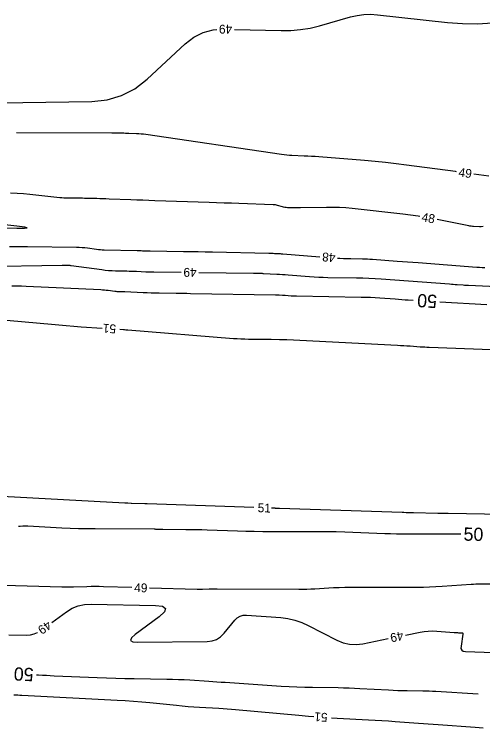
# Model space of a CAD drawing. Extents: x 2384780 to 2405861, y 547869 to 573706.
# Drawn here: x 2392015.3 to 2392121.2, y 552624.2 to 552785.6 of the extents above; entities that cross this region are included whole.
import ezdxf

# ---------------------------------------------------------------- set-up
doc = ezdxf.new("R2010")
doc.units = 0
doc.layers.add('Old_Level_60', color=7, linetype='Continuous')
doc.layers.add('Old_Level_61', color=7, linetype='Continuous')

msp = doc.modelspace()

# ---------------------------------------------------------------- linework, layer by layer
at = {"layer": 'Old_Level_60'}
for points in [[(2392065.033, 552782.1385), (2392075.5615, 552781.86125), (2392077.77425, 552781.886), (2392079.96625, 552782.07775), (2392082.137, 552782.43625), (2392084.287, 552782.96175), (2392091.27525, 552784.951), (2392092.779, 552785.30225), (2392094.29525, 552785.50425), (2392095.82375, 552785.55675), (2392097.365, 552785.45975), (2392113.2025, 552783.701), (2392116.5935, 552783.43825), (2392119.979, 552783.40425), (2392123.35925, 552783.59875)], [(2392006.68725, 552765.44775), (2392032.7885, 552765.8515), (2392036.27375, 552766.20725), (2392039.5175, 552767.16275), (2392042.52025, 552768.7185), (2392045.28175, 552770.87425), (2392053.90825, 552778.89625), (2392055.84125, 552780.392), (2392057.94275, 552781.4415), (2392060.21325, 552782.0445), (2392061.037, 552782.0975)], [(2392115.221, 552749.92675), (2392114.99575, 552749.9575), (2392103.95225, 552751.453), (2392101.584, 552751.757), (2392099.21225, 552752.0285), (2392096.837, 552752.26725), (2392094.45825, 552752.47325), (2392084.1, 552753.29875), (2392083.2665, 552753.3605), (2392082.43225, 552753.41325), (2392081.5975, 552753.45675), (2392080.76225, 552753.491), (2392078.033, 552753.58775), (2392077.449, 552753.6165), (2392076.86625, 552753.6615), (2392076.28525, 552753.72275), (2392075.7055, 552753.8), (2392044.97275, 552758.334), (2392044.45075, 552758.40375), (2392043.9275, 552758.4595), (2392043.403, 552758.50075), (2392042.877, 552758.528), (2392041.157, 552758.59375), (2392040.7885, 552758.6065), (2392040.41975, 552758.61625), (2392040.051, 552758.62325), (2392039.68225, 552758.6275), (2392038.4205, 552758.637), (2392038.15025, 552758.639), (2392037.88, 552758.641), (2392037.6095, 552758.64275), (2392037.33925, 552758.64425), (2392015.7755, 552758.76975)], [(2392122.55425, 552748.93375), (2392119.185, 552749.39)], [(2392106.91175, 552739.81025), (2392106.549, 552739.86975), (2392104.8215, 552740.116), (2392103.08875, 552740.32625), (2392091.621, 552741.59625), (2392090.186, 552741.73175), (2392088.749, 552741.82075), (2392087.30975, 552741.863), (2392085.8685, 552741.8585), (2392079.952, 552741.74475), (2392079.54475, 552741.7395), (2392079.13775, 552741.73975), (2392078.73075, 552741.74525), (2392078.32375, 552741.75625), (2392076.994, 552741.80075), (2392076.71075, 552741.81925), (2392076.43, 552741.85575), (2392076.1525, 552741.90975), (2392075.87775, 552741.982), (2392074.77375, 552742.30925), (2392074.536, 552742.37175), (2392074.2955, 552742.41875), (2392074.05275, 552742.45025), (2392073.8075, 552742.4665), (2392066.017, 552742.736), (2392064.34775, 552742.79325), (2392062.67825, 552742.85025), (2392061.009, 552742.9065), (2392059.3395, 552742.962), (2392046.99575, 552743.37125), (2392045.6445, 552743.417), (2392044.29325, 552743.4645), (2392042.94225, 552743.514), (2392041.59125, 552743.56525), (2392036.67825, 552743.755), (2392035.98225, 552743.78075), (2392035.28625, 552743.80375), (2392034.59025, 552743.8245), (2392033.894, 552743.84275), (2392031.6195, 552743.898), (2392031.132, 552743.90875), (2392030.6445, 552743.917), (2392030.157, 552743.92275), (2392029.6695, 552743.926), (2392027.44775, 552743.9355), (2392026.972, 552743.94375), (2392026.497, 552743.96425), (2392026.02275, 552743.99725), (2392025.549, 552744.0425), (2392018.793, 552744.7785), (2392017.34425, 552744.92125), (2392015.8935, 552745.03375), (2392014.44075, 552745.1165)], [(2392121.2275, 552737.509), (2392120.82675, 552737.489), (2392120.424, 552737.49575), (2392119.1045, 552737.561), (2392118.82225, 552737.58), (2392118.5415, 552737.60925), (2392118.26175, 552737.6485), (2392117.9835, 552737.698), (2392110.84775, 552739.09975)], [(2392010.3455, 552737.274), (2392015.84625, 552737.19525), (2392017.60425, 552737.1975), (2392018.19475, 552737.2715), (2392017.61775, 552737.4175), (2392015.87325, 552737.63525), (2392005.42225, 552738.7735)], [(2392014.1945, 552733.04975), (2392015.55625, 552733.0565), (2392016.918, 552733.05275), (2392018.27975, 552733.0385), (2392029.33225, 552732.88), (2392029.95775, 552732.8615), (2392030.582, 552732.8235), (2392031.2045, 552732.7665), (2392031.82575, 552732.69025), (2392033.8525, 552732.40925), (2392034.28725, 552732.3555), (2392034.723, 552732.31425), (2392035.15975, 552732.28575), (2392035.59775, 552732.26975), (2392043.06825, 552732.10525), (2392043.3575, 552732.098), (2392043.6465, 552732.08925), (2392043.9355, 552732.07875), (2392044.2245, 552732.06675), (2392045.1685, 552732.02475), (2392045.37075, 552732.0165), (2392045.573, 552732.01), (2392045.7755, 552732.005), (2392045.978, 552732.00175), (2392053.55025, 552731.91125), (2392055.17275, 552731.88975), (2392056.7955, 552731.86425), (2392058.418, 552731.8345), (2392060.04025, 552731.80075), (2392072.80825, 552731.51875), (2392073.1255, 552731.5105), (2392073.4425, 552731.4995), (2392073.75975, 552731.48625), (2392074.0765, 552731.4705), (2392075.11175, 552731.41475), (2392075.3335, 552731.402), (2392075.55525, 552731.38825), (2392075.77675, 552731.37325), (2392075.99825, 552731.357), (2392084.3455, 552730.71825)], [(2392088.334, 552730.415), (2392088.874, 552730.37775), (2392089.6855, 552730.33375), (2392090.49725, 552730.302), (2392091.30975, 552730.28225), (2392093.96475, 552730.2375), (2392094.53325, 552730.224), (2392095.10175, 552730.20225), (2392095.66975, 552730.17275), (2392096.2375, 552730.13525), (2392101.7995, 552729.72775), (2392102.99125, 552729.64), (2392104.183, 552729.55175), (2392105.37475, 552729.46275), (2392106.5665, 552729.37325), (2392119.83925, 552728.3715), (2392120.442, 552728.328), (2392121.045, 552728.289), (2392121.64825, 552728.25425)], [(2392007.5485, 552728.485), (2392026.06125, 552728.7925), (2392026.266, 552728.795), (2392026.471, 552728.79625), (2392026.676, 552728.7955), (2392026.881, 552728.7935), (2392027.55025, 552728.78375), (2392027.69375, 552728.7795), (2392027.8365, 552728.771), (2392027.97925, 552728.75775), (2392028.1215, 552728.74025), (2392035.036, 552727.78225), (2392035.80925, 552727.6865), (2392036.58425, 552727.61325), (2392037.36125, 552727.5625), (2392038.13975, 552727.534), (2392040.6865, 552727.478), (2392041.232, 552727.4645), (2392041.7775, 552727.44775), (2392042.323, 552727.428), (2392042.86825, 552727.40525), (2392044.97575, 552727.31125), (2392045.42725, 552727.293), (2392045.879, 552727.2785), (2392046.33075, 552727.2675), (2392046.78275, 552727.26025), (2392053.00825, 552727.18575)], [(2392057.008, 552727.138), (2392069.31675, 552726.991), (2392069.544, 552726.988), (2392069.771, 552726.98425), (2392069.998, 552726.98025), (2392070.225, 552726.9755), (2392070.9665, 552726.959), (2392071.1255, 552726.955), (2392071.28425, 552726.9495), (2392071.443, 552726.94275), (2392071.60175, 552726.935), (2392074.585, 552726.774), (2392075.224, 552726.73775), (2392075.863, 552726.698), (2392076.5015, 552726.6545), (2392077.14, 552726.6075), (2392081.9955, 552726.236), (2392083.0365, 552726.164), (2392084.078, 552726.10775), (2392085.12025, 552726.06675), (2392086.16325, 552726.0415), (2392092.65925, 552725.93225), (2392094.051, 552725.899), (2392095.4415, 552725.846), (2392096.83125, 552725.77375), (2392098.22025, 552725.68175), (2392113.641, 552724.552), (2392114.06725, 552724.5205), (2392114.49375, 552724.489), (2392114.92, 552724.457), (2392115.3465, 552724.425), (2392116.73925, 552724.32), (2392117.03775, 552724.2985), (2392117.3365, 552724.279), (2392117.63525, 552724.262), (2392117.934, 552724.24675), (2392124.28875, 552723.948)], [(2392010.8725, 552716.589), (2392023.67575, 552715.417), (2392025.34775, 552715.26875), (2392027.02025, 552715.1305), (2392028.6935, 552715.002), (2392030.3675, 552714.883), (2392035.12975, 552714.55925)], [(2392039.1205, 552714.28775), (2392039.96725, 552714.23), (2392040.2045, 552714.2135), (2392040.44175, 552714.19625), (2392040.679, 552714.17825), (2392040.916, 552714.1595), (2392064.8145, 552712.23075), (2392065.65975, 552712.17), (2392066.50575, 552712.124), (2392067.3525, 552712.093), (2392068.2, 552712.0765), (2392070.995, 552712.04725), (2392071.5755, 552712.041), (2392072.156, 552712.035), (2392072.7365, 552712.02875), (2392073.317, 552712.02275), (2392075.2135, 552712.00275), (2392075.61975, 552711.9965), (2392076.026, 552711.986), (2392076.432, 552711.97175), (2392076.838, 552711.953), (2392101.89425, 552710.6835), (2392102.6045, 552710.64575), (2392103.3145, 552710.60475), (2392104.02425, 552710.56025), (2392104.73375, 552710.5125), (2392107.05125, 552710.3505), (2392107.548, 552710.31775), (2392108.04475, 552710.28875), (2392108.542, 552710.26375), (2392109.03925, 552710.2425), (2392135.053, 552709.23325)], [(2392069.42375, 552673.94975), (2392045.26875, 552674.775), (2392045.21, 552674.777), (2392045.15125, 552674.779), (2392045.0925, 552674.781), (2392045.03375, 552674.78325), (2392044.76, 552674.793), (2392044.75975, 552674.793), (2392044.7595, 552674.793), (2392044.7595, 552674.793), (2392044.75925, 552674.793), (2392044.7585, 552674.793), (2392044.75825, 552674.793), (2392044.75825, 552674.793), (2392044.758, 552674.793), (2392044.758, 552674.793), (2392041.731, 552674.901), (2392041.727, 552674.901), (2392041.723, 552674.90125), (2392041.71925, 552674.90125), (2392041.71525, 552674.90125), (2392041.7025, 552674.90125), (2392041.69975, 552674.90125), (2392041.697, 552674.9015), (2392041.69425, 552674.9015), (2392041.6915, 552674.90175), (2392040.92875, 552674.94025), (2392040.76525, 552674.9485), (2392040.60175, 552674.95675), (2392040.4385, 552674.96525), (2392040.275, 552674.974), (2392012.4865, 552676.44225)], [(2392138.076, 552672.14225), (2392113.33875, 552672.6095), (2392113.10375, 552672.61375), (2392112.86875, 552672.6175), (2392112.63375, 552672.62075), (2392112.39875, 552672.6235), (2392111.63125, 552672.63175), (2392111.46675, 552672.63375), (2392111.30225, 552672.636), (2392111.13775, 552672.63875), (2392110.97325, 552672.6415), (2392105.51025, 552672.7465), (2392105.34375, 552672.75), (2392105.1775, 552672.7535), (2392105.01125, 552672.757), (2392104.84475, 552672.761), (2392104.3015, 552672.77375), (2392104.18525, 552672.77725), (2392104.069, 552672.78225), (2392103.95275, 552672.7885), (2392103.8365, 552672.796), (2392103.35925, 552672.83025), (2392103.257, 552672.837), (2392103.15475, 552672.84275), (2392103.0525, 552672.84775), (2392102.95, 552672.85175), (2392075.2035, 552673.77675), (2392075.17025, 552673.77775), (2392075.137, 552673.77775), (2392075.104, 552673.77725), (2392075.07075, 552673.776), (2392074.96225, 552673.771), (2392074.939, 552673.77), (2392074.91575, 552673.7695), (2392074.8925, 552673.7695), (2392074.86925, 552673.76975), (2392074.52475, 552673.77725), (2392074.451, 552673.779), (2392074.37725, 552673.781), (2392074.30325, 552673.783), (2392074.2295, 552673.7855), (2392073.4215, 552673.81325)], [(2392123.23, 552656.61625), (2392120.70925, 552656.612), (2392120.1695, 552656.6065), (2392119.62975, 552656.59225), (2392119.0905, 552656.569), (2392118.5515, 552656.53675), (2392111.977, 552656.08825), (2392110.56775, 552656.0045), (2392109.15775, 552655.94475), (2392107.74675, 552655.9095), (2392106.33525, 552655.89875), (2392092.60575, 552655.9105), (2392091.311, 552655.902), (2392090.01675, 552655.8745), (2392088.72325, 552655.82775), (2392087.43025, 552655.76225), (2392083.20725, 552655.51625), (2392082.302, 552655.471), (2392081.3965, 552655.44), (2392080.49075, 552655.42375), (2392079.5845, 552655.42175), (2392061.08925, 552655.5325), (2392060.641, 552655.533), (2392060.193, 552655.5285), (2392059.74475, 552655.5195), (2392059.29675, 552655.5055), (2392057.83325, 552655.45275), (2392057.51975, 552655.444), (2392057.206, 552655.4405), (2392056.8925, 552655.44175), (2392056.57875, 552655.44825), (2392045.86375, 552655.75325)], [(2392041.86525, 552655.86725), (2392035.419, 552656.051), (2392034.48425, 552656.07075), (2392033.54925, 552656.0775), (2392032.61425, 552656.07075), (2392031.67925, 552656.0505), (2392028.62525, 552655.963), (2392027.97075, 552655.94875), (2392027.31625, 552655.944), (2392026.66175, 552655.94825), (2392026.0075, 552655.96175), (2392010.23175, 552656.40025)], [(2392023.775, 552647.986), (2392027.051, 552650.3705), (2392028.3385, 552651.163), (2392029.69975, 552651.72), (2392031.135, 552652.04125), (2392032.64425, 552652.12725), (2392047.17475, 552651.82825), (2392048.781, 552651.636), (2392049.4535, 552651.14425), (2392049.1925, 552650.353), (2392047.99775, 552649.2625), (2392042.5705, 552645.21075), (2392041.73425, 552644.453), (2392041.5515, 552643.91625), (2392042.0225, 552643.60025), (2392043.14675, 552643.50525), (2392058.87075, 552643.672), (2392059.9895, 552643.7965), (2392061.00025, 552644.1455), (2392061.903, 552644.7185), (2392062.6975, 552645.516), (2392065.11675, 552648.48725), (2392065.67275, 552649.037), (2392066.30375, 552649.412), (2392067.01, 552649.61275), (2392067.79125, 552649.63925), (2392075.48925, 552649.06725), (2392077.1165, 552648.86525), (2392078.69875, 552648.5045), (2392080.23625, 552647.98475), (2392081.729, 552647.306), (2392088.19625, 552643.97175), (2392089.6, 552643.385), (2392091.03925, 552643.0545), (2392092.514, 552642.97975), (2392094.0245, 552643.161), (2392099.7965, 552644.3285)], [(2392014.02, 552645.1385), (2392018.074, 552645.112), (2392018.92175, 552645.171), (2392019.72825, 552645.35925), (2392020.49275, 552645.6765), (2392020.50575, 552645.6845)], [(2392103.717, 552645.12175), (2392106.9805, 552645.78175), (2392107.918, 552645.93825), (2392108.8595, 552646.02875), (2392109.80525, 552646.0535), (2392110.75475, 552646.0125), (2392114.73075, 552645.70375), (2392114.9635, 552645.68675), (2392115.19625, 552645.67225), (2392115.429, 552645.66), (2392115.66225, 552645.64975), (2392116.42375, 552645.62075), (2392116.56325, 552645.59525), (2392116.65525, 552645.531), (2392116.69975, 552645.428), (2392116.69675, 552645.28625), (2392116.2525, 552642.60375), (2392116.242, 552642.098), (2392116.40075, 552641.73075), (2392116.729, 552641.502), (2392117.2265, 552641.41175), (2392136.37125, 552640.71775)], [(2392015.15775, 552631.6225), (2392015.6105, 552631.59275), (2392016.0635, 552631.565), (2392016.5165, 552631.539), (2392016.96975, 552631.51475), (2392038.50825, 552630.41575), (2392040.36175, 552630.30925), (2392042.2135, 552630.17875), (2392044.0635, 552630.0245), (2392045.9115, 552629.84625), (2392051.94575, 552629.22525), (2392053.2395, 552629.1), (2392054.53425, 552628.9905), (2392055.8305, 552628.8965), (2392057.12775, 552628.81825), (2392061.516, 552628.58), (2392062.456, 552628.52425), (2392063.3955, 552628.4595), (2392064.33425, 552628.3855), (2392065.272, 552628.3025), (2392079.59675, 552626.96375), (2392081.75875, 552626.7725), (2392082.9485, 552626.6795)], [(2392086.939, 552626.4065), (2392088.25425, 552626.33025), (2392095.33525, 552625.9555), (2392096.8525, 552625.87175), (2392098.369, 552625.7805), (2392099.88525, 552625.68225), (2392101.401, 552625.57675), (2392106.62225, 552625.2005), (2392107.741, 552625.12), (2392108.86, 552625.03925), (2392109.97875, 552624.95875), (2392111.0975, 552624.87825), (2392119.45, 552624.2765), (2392121.24, 552624.1505)]]:
    msp.add_lwpolyline(points, dxfattribs=at)
at = {"layer": 'Old_Level_61'}
for points in [[(2392014.715, 552724.136), (2392015.78775, 552724.12825), (2392016.86, 552724.10375), (2392017.932, 552724.06225), (2392034.791, 552723.2755), (2392035.21425, 552723.25075), (2392035.63675, 552723.2165), (2392036.0585, 552723.17275), (2392036.479, 552723.1195), (2392038.00375, 552722.908), (2392038.22225, 552722.881), (2392038.4415, 552722.86025), (2392038.661, 552722.846), (2392038.881, 552722.838), (2392039.6005, 552722.822), (2392039.75475, 552722.81825), (2392039.90875, 552722.8135), (2392040.063, 552722.808), (2392040.217, 552722.8015), (2392044.39425, 552722.61525), (2392045.2895, 552722.579), (2392046.185, 552722.55025), (2392047.08075, 552722.5285), (2392047.9765, 552722.51425), (2392051.8285, 552722.468), (2392052.65375, 552722.45775), (2392053.47925, 552722.4465), (2392054.3045, 552722.43425), (2392055.13, 552722.421), (2392074.27975, 552722.10525), (2392074.49825, 552722.1005), (2392074.71675, 552722.094), (2392074.935, 552722.08525), (2392075.15325, 552722.0745), (2392075.866, 552722.036), (2392076.01875, 552722.02725), (2392076.17125, 552722.01775), (2392076.324, 552722.0075), (2392076.4765, 552721.99625), (2392077.87125, 552721.8895), (2392078.17, 552721.86875), (2392078.46925, 552721.85275), (2392078.76875, 552721.841), (2392079.06825, 552721.83375), (2392093.65975, 552721.588), (2392094.72175, 552721.5625), (2392095.78275, 552721.52225), (2392096.8435, 552721.467), (2392097.90325, 552721.397), (2392101.36425, 552721.14325), (2392102.106, 552721.09025), (2392102.848, 552721.0395), (2392103.59, 552720.99125), (2392104.33225, 552720.94575), (2392105.45775, 552720.87825)], [(2392111.447, 552720.5195), (2392122.0605, 552719.88375)], [(2392116.19625, 552667.96525), (2392115.53875, 552667.9705), (2392113.976, 552667.973), (2392103.4255, 552667.95825), (2392102.99175, 552667.95875), (2392102.55825, 552667.96225), (2392102.12475, 552667.9685), (2392101.69125, 552667.97725), (2392100.27525, 552668.01025), (2392099.97175, 552668.018), (2392099.6685, 552668.0265), (2392099.365, 552668.036), (2392099.06175, 552668.0465), (2392089.9695, 552668.37425), (2392088.021, 552668.435), (2392086.07225, 552668.477), (2392084.123, 552668.5005), (2392082.17375, 552668.505), (2392073.3175, 552668.483), (2392071.41975, 552668.4875), (2392069.5225, 552668.51), (2392067.6255, 552668.55075), (2392065.72875, 552668.6095), (2392058.82675, 552668.85625), (2392057.6285, 552668.89475), (2392056.42975, 552668.92425), (2392055.231, 552668.94475), (2392054.032, 552668.9565), (2392048.828, 552668.98825), (2392048.632, 552668.99), (2392048.43625, 552668.9935), (2392048.24075, 552668.99825), (2392048.045, 552669.0045), (2392047.40575, 552669.02725), (2392047.26875, 552669.03175), (2392047.13175, 552669.035), (2392046.99475, 552669.03725), (2392046.85775, 552669.03875), (2392033.5285, 552669.11875), (2392031.63975, 552669.14075), (2392029.7515, 552669.1835), (2392027.864, 552669.24725), (2392025.977, 552669.332), (2392018.29125, 552669.72), (2392017.7325, 552669.7355), (2392017.1745, 552669.72525), (2392016.61775, 552669.68925), (2392016.23025, 552669.64625)], [(2392020.258, 552636.11175), (2392020.73425, 552636.089), (2392021.6245, 552636.047), (2392022.515, 552636.00575), (2392023.40525, 552635.96575), (2392024.29575, 552635.927), (2392034.0205, 552635.5075), (2392036.10475, 552635.42525), (2392038.18925, 552635.35775), (2392040.274, 552635.30525), (2392042.3595, 552635.268), (2392049.72725, 552635.162), (2392051.03975, 552635.1345), (2392052.35125, 552635.09025), (2392053.66225, 552635.02875), (2392054.97275, 552634.95025), (2392059.252, 552634.6665), (2392060.169, 552634.60575), (2392061.086, 552634.54475), (2392062.003, 552634.484), (2392062.92, 552634.42325), (2392075.61875, 552633.58075), (2392077.384, 552633.47525), (2392079.15, 552633.3925), (2392080.917, 552633.333), (2392082.685, 552633.2965), (2392088.462, 552633.215), (2392089.69975, 552633.19125), (2392090.937, 552633.155), (2392092.17375, 552633.1065), (2392093.41025, 552633.04575), (2392099.86525, 552632.695), (2392100.92625, 552632.64275), (2392101.98775, 552632.601), (2392103.04925, 552632.57025), (2392104.1115, 552632.55), (2392107.5815, 552632.501), (2392108.325, 552632.48675), (2392109.068, 552632.46425), (2392109.811, 552632.43375), (2392110.5535, 552632.395), (2392120.14925, 552631.84475)]]:
    msp.add_lwpolyline(points, dxfattribs=at)

# ---------------------------------------------------------------- texts
at = {"layer": 'Old_Level_60'}
for s, rotation, p in [('49', 180.5886333, (2392064.5035, 552783.20625)), ('49', 352.2876, (2392115.602, 552748.86625)), ('48', 349.7670778, (2392107.22575, 552738.75675)), ('48', 175.6531056, (2392087.91475, 552731.44875)), ('49', 179.3150306, (2392056.50025, 552728.14425)), ('51', 176.1083, (2392038.32425, 552715.34425)), ('51', 358.0432972, (2392070.2555, 552672.92075)), ('49', 358.3683028, (2392042.35625, 552654.85275)), ('49', 215.1439, (2392022.793, 552648.47875)), ('49', 191.4364111, (2392103.0095, 552645.99875)), ('51', 176.0866528, (2392086.1425, 552627.454))]:
    msp.add_text(s, height=2, rotation=rotation, dxfattribs=at).set_placement(p)
at = {"layer": 'Old_Level_61'}
for rotation, p in [(176.5722, (2392110.89975, 552722.055)), (358.9639333, (2392116.80725, 552666.4675)), (177.2588806, (2392019.69225, 552637.6405))]:
    msp.add_text('50', height=3, rotation=rotation, dxfattribs=at).set_placement(p)

doc.saveas('drawing.dxf')
